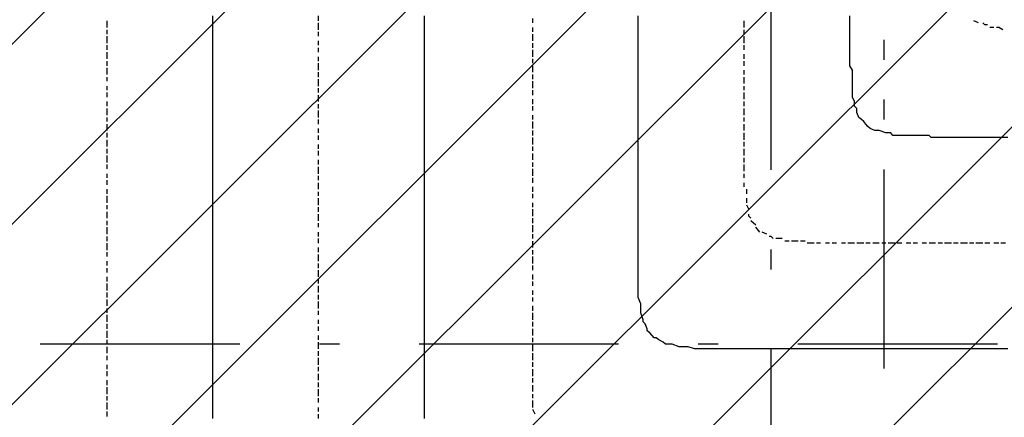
# Model space of a CAD drawing. Extents: x 997 to 109698, y 921 to 94021.
# Tile 593 of 656: x 25072 to 26924, y 52093 to 52842. Entities that reach past the tile are written whole.
import ezdxf

# ---------------------------------------------------------------- set-up
doc = ezdxf.new("R2010")
doc.units = 0
doc.header["$MEASUREMENT"] = 0
for name, color, linetype in [('12', 7, 'CONTINUOUS'), ('28', 7, 'CONTINUOUS'), ('40', 7, 'CONTINUOUS')]:
    doc.layers.add(name, color=color, linetype=linetype)

msp = doc.modelspace()

# ---------------------------------------------------------------- linework, layer by layer
at = {"layer": '12', "color": 1}
for p, q in [((25236.630503, 52826.563401), (25236.630503, 52839.563401)), ((25634.630503, 52839.563401), (25634.630503, 52848.563401)), ((25634.630503, 52822.563401), (25634.630503, 52835.563401)), ((26037.630503, 52835.563401), (26037.630503, 52843.563401)), ((26434.630503, 52826.563401), (26434.630503, 52839.563401)), ((26875.630503, 52835.563401), (26866.630503, 52839.563401)), ((25236.630503, 52814.563401), (25236.630503, 52822.563401)), ((25634.630503, 52810.563401), (25634.630503, 52818.563401)), ((26037.630503, 52818.563401), (26037.630503, 52826.563401)), ((26037.630503, 52801.563401), (26037.630503, 52814.563401)), ((26434.630503, 52814.563401), (26434.630503, 52822.563401)), ((26904.630503, 52826.563401), (26896.630503, 52826.563401)), ((25236.630503, 52797.563401), (25236.630503, 52810.563401)), ((25236.630503, 52784.563401), (25236.630503, 52793.563401)), ((25634.630503, 52793.563401), (25634.630503, 52801.563401)), ((26037.630503, 52788.563401), (26037.630503, 52797.563401)), ((26434.630503, 52797.563401), (26434.630503, 52810.563401)), ((26434.630503, 52784.563401), (26434.630503, 52793.563401)), ((25236.630503, 52767.563401), (25236.630503, 52780.563401)), ((25634.630503, 52780.563401), (25634.630503, 52788.563401)), ((26037.630503, 52771.563401), (26037.630503, 52784.563401)), ((26434.630503, 52767.563401), (26434.630503, 52776.563401)), ((25236.630503, 52754.563401), (25236.630503, 52763.563401)), ((25634.630503, 52763.563401), (25634.630503, 52771.563401)), ((25634.630503, 52746.563401), (25634.630503, 52759.563401)), ((26037.630503, 52759.563401), (26037.630503, 52767.563401)), ((26434.630503, 52754.563401), (26434.630503, 52763.563401)), ((25236.630503, 52738.563401), (25236.630503, 52750.563401)), ((25634.630503, 52733.563401), (25634.630503, 52742.563401)), ((26037.630503, 52742.563401), (26037.630503, 52754.563401)), ((26037.630503, 52729.563401), (26037.630503, 52738.563401)), ((26434.630503, 52738.563401), (26434.630503, 52746.563401)), ((25236.630503, 52725.563401), (25236.630503, 52733.563401)), ((25634.630503, 52716.563401), (25634.630503, 52729.563401)), ((26037.630503, 52712.563401), (26037.630503, 52725.563401)), ((26434.630503, 52721.563401), (26434.630503, 52733.563401)), ((25236.630503, 52708.563401), (25236.630503, 52716.563401)), ((25236.630503, 52695.563401), (25236.630503, 52704.563401)), ((25634.630503, 52704.563401), (25634.630503, 52712.563401)), ((26037.630503, 52699.563401), (26037.630503, 52708.563401)), ((26434.630503, 52708.563401), (26434.630503, 52716.563401)), ((26434.630503, 52691.563401), (26434.630503, 52704.563401)), ((25236.630503, 52678.563401), (25236.630503, 52687.563401)), ((25634.630503, 52687.563401), (25634.630503, 52699.563401)), ((25634.630503, 52674.563401), (25634.630503, 52682.563401)), ((26037.630503, 52682.563401), (26037.630503, 52691.563401)), ((26434.630503, 52678.563401), (26434.630503, 52687.563401)), ((25236.630503, 52661.563401), (25236.630503, 52674.563401)), ((25634.630503, 52657.563401), (25634.630503, 52670.563401)), ((26037.630503, 52670.563401), (26037.630503, 52678.563401)), ((26434.630503, 52661.563401), (26434.630503, 52674.563401)), ((25236.630503, 52649.563401), (25236.630503, 52657.563401)), ((25634.630503, 52644.563401), (25634.630503, 52653.563401)), ((26037.630503, 52653.563401), (26037.630503, 52661.563401)), ((26037.630503, 52636.563401), (26037.630503, 52649.563401)), ((26434.630503, 52649.563401), (26434.630503, 52657.563401)), ((25236.630503, 52632.563401), (25236.630503, 52644.563401)), ((25236.630503, 52619.563401), (25236.630503, 52628.563401)), ((25634.630503, 52628.563401), (25634.630503, 52636.563401)), ((26037.630503, 52623.563401), (26037.630503, 52632.563401)), ((26434.630503, 52632.563401), (26434.630503, 52644.563401)), ((26434.630503, 52623.563401), (26434.630503, 52628.563401)), ((25236.630503, 52602.563401), (25236.630503, 52615.563401)), ((25634.630503, 52615.563401), (25634.630503, 52623.563401)), ((26037.630503, 52606.563401), (26037.630503, 52619.563401)), ((26434.630503, 52615.563401), (26434.630503, 52623.563401)), ((26434.630503, 52602.563401), (26434.630503, 52611.563401)), ((25236.630503, 52589.563401), (25236.630503, 52598.563401)), ((25634.630503, 52598.563401), (25634.630503, 52606.563401)), ((25634.630503, 52585.563401), (25634.630503, 52594.563401)), ((26037.630503, 52594.563401), (26037.630503, 52602.563401)), ((26434.630503, 52585.563401), (26434.630503, 52598.563401)), ((25236.630503, 52572.563401), (25236.630503, 52585.563401)), ((25634.630503, 52568.563401), (25634.630503, 52577.563401)), ((26037.630503, 52577.563401), (26037.630503, 52589.563401)), ((26037.630503, 52564.563401), (26037.630503, 52572.563401)), ((26434.630503, 52572.563401), (26434.630503, 52581.563401)), ((25236.630503, 52560.563401), (25236.630503, 52568.563401)), ((25634.630503, 52551.563401), (25634.630503, 52564.563401)), ((26037.630503, 52547.563401), (26037.630503, 52560.563401)), ((26434.630503, 52556.563401), (26434.630503, 52568.563401)), ((25236.630503, 52543.563401), (25236.630503, 52551.563401)), ((25236.630503, 52530.563401), (25236.630503, 52539.563401)), ((25634.630503, 52539.563401), (25634.630503, 52547.563401)), ((25634.630503, 52522.563401), (25634.630503, 52534.563401)), ((26037.630503, 52534.563401), (26037.630503, 52543.563401)), ((26434.630503, 52543.563401), (26434.630503, 52551.563401)), ((26434.630503, 52526.563401), (26434.630503, 52534.563401)), ((25236.630503, 52513.563401), (25236.630503, 52522.563401)), ((25634.630503, 52509.563401), (25634.630503, 52517.563401)), ((26037.630503, 52517.563401), (26037.630503, 52526.563401)), ((26439.630503, 52513.563401), (26439.630503, 52522.563401)), ((25236.630503, 52496.563401), (25236.630503, 52509.563401)), ((25634.630503, 52492.563401), (25634.630503, 52505.563401)), ((26037.630503, 52505.563401), (26037.630503, 52513.563401)), ((26439.630503, 52496.563401), (26439.630503, 52505.563401)), ((25236.630503, 52484.563401), (25236.630503, 52492.563401)), ((25236.630503, 52467.563401), (25236.630503, 52479.563401)), ((25634.630503, 52479.563401), (25634.630503, 52488.563401)), ((26037.630503, 52488.563401), (26037.630503, 52496.563401)), ((26037.630503, 52471.563401), (26037.630503, 52484.563401)), ((26443.630503, 52484.563401), (26439.630503, 52492.563401)), ((25236.630503, 52454.563401), (25236.630503, 52462.563401)), ((25634.630503, 52462.563401), (25634.630503, 52475.563401)), ((26037.630503, 52458.563401), (26037.630503, 52467.563401)), ((26456.630503, 52454.563401), (26447.630503, 52462.563401)), ((25236.630503, 52437.563401), (25236.630503, 52450.563401)), ((25634.630503, 52450.563401), (25634.630503, 52458.563401)), ((25634.630503, 52433.563401), (25634.630503, 52441.563401)), ((26037.630503, 52441.563401), (26037.630503, 52454.563401)), ((26464.630503, 52441.563401), (26456.630503, 52450.563401)), ((26477.630503, 52437.563401), (26468.630503, 52441.563401)), ((25236.630503, 52424.563401), (25236.630503, 52433.563401)), ((25634.630503, 52420.563401), (25634.630503, 52429.563401)), ((26037.630503, 52429.563401), (26037.630503, 52437.563401)), ((26037.630503, 52412.563401), (26037.630503, 52424.563401)), ((26506.630503, 52429.563401), (26494.630503, 52429.563401)), ((26519.630503, 52424.563401), (26511.630503, 52424.563401)), ((26536.630503, 52424.563401), (26523.630503, 52424.563401)), ((26549.630503, 52424.563401), (26540.630503, 52424.563401)), ((25236.630503, 52407.563401), (25236.630503, 52420.563401)), ((25634.630503, 52403.563401), (25634.630503, 52412.563401)), ((26037.630503, 52399.563401), (26037.630503, 52407.563401)), ((26566.630503, 52420.563401), (26553.630503, 52420.563401)), ((26578.630503, 52420.563401), (26570.630503, 52420.563401)), ((26595.630503, 52420.563401), (26587.630503, 52420.563401)), ((26608.630503, 52420.563401), (26600.630503, 52420.563401)), ((26625.630503, 52420.563401), (26617.630503, 52420.563401)), ((26633.630503, 52420.563401), (26629.630503, 52420.563401)), ((26642.630503, 52420.563401), (26633.630503, 52420.563401)), ((26659.630503, 52420.563401), (26646.630503, 52420.563401)), ((26671.630503, 52420.563401), (26663.630503, 52420.563401)), ((26688.630503, 52420.563401), (26676.630503, 52420.563401)), ((26701.630503, 52420.563401), (26693.630503, 52420.563401)), ((26718.630503, 52420.563401), (26705.630503, 52420.563401)), ((26731.630503, 52420.563401), (26722.630503, 52420.563401)), ((26748.630503, 52420.563401), (26739.630503, 52420.563401)), ((26760.630503, 52420.563401), (26752.630503, 52420.563401)), ((26777.630503, 52420.563401), (26769.630503, 52420.563401)), ((26794.630503, 52420.563401), (26782.630503, 52420.563401)), ((26807.630503, 52420.563401), (26799.630503, 52420.563401)), ((26824.630503, 52420.563401), (26811.630503, 52420.563401)), ((26837.630503, 52420.563401), (26828.630503, 52420.563401)), ((26854.630503, 52420.563401), (26841.630503, 52420.563401)), ((26866.630503, 52420.563401), (26858.630503, 52420.563401)), ((26883.630503, 52420.563401), (26870.630503, 52420.563401)), ((26896.630503, 52420.563401), (26887.630503, 52420.563401)), ((26913.630503, 52420.563401), (26904.630503, 52420.563401)), ((26926.630503, 52420.563401), (26917.630503, 52420.563401)), ((25236.630503, 52395.563401), (25236.630503, 52403.563401)), ((25236.630503, 52378.563401), (25236.630503, 52386.563401)), ((25634.630503, 52386.563401), (25634.630503, 52399.563401)), ((26037.630503, 52382.563401), (26037.630503, 52395.563401)), ((25236.630503, 52365.563401), (25236.630503, 52373.563401)), ((25634.630503, 52373.563401), (25634.630503, 52382.563401)), ((25634.630503, 52357.563401), (25634.630503, 52369.563401)), ((26037.630503, 52369.563401), (26037.630503, 52378.563401)), ((25236.630503, 52348.563401), (25236.630503, 52357.563401)), ((25634.630503, 52344.563401), (25634.630503, 52352.563401)), ((26037.630503, 52352.563401), (26037.630503, 52361.563401)), ((25236.630503, 52331.563401), (25236.630503, 52344.563401)), ((25634.630503, 52327.563401), (25634.630503, 52340.563401)), ((26037.630503, 52340.563401), (26037.630503, 52348.563401)), ((26037.630503, 52323.563401), (26037.630503, 52331.563401)), ((25236.630503, 52318.563401), (25236.630503, 52327.563401)), ((25236.630503, 52302.563401), (25236.630503, 52314.563401)), ((25634.630503, 52314.563401), (25634.630503, 52323.563401)), ((26037.630503, 52310.563401), (26037.630503, 52318.563401)), ((25236.630503, 52289.563401), (25236.630503, 52297.563401)), ((25634.630503, 52297.563401), (25634.630503, 52310.563401)), ((25634.630503, 52285.563401), (25634.630503, 52293.563401)), ((26037.630503, 52293.563401), (26037.630503, 52302.563401)), ((25236.630503, 52272.563401), (25236.630503, 52285.563401)), ((25634.630503, 52268.563401), (25634.630503, 52276.563401)), ((26037.630503, 52276.563401), (26037.630503, 52289.563401)), ((25236.630503, 52259.563401), (25236.630503, 52268.563401)), ((25634.630503, 52255.563401), (25634.630503, 52263.563401)), ((26037.630503, 52263.563401), (26037.630503, 52272.563401)), ((26037.630503, 52246.563401), (26037.630503, 52259.563401)), ((25236.630503, 52242.563401), (25236.630503, 52255.563401)), ((25236.630503, 52230.563401), (25236.630503, 52238.563401)), ((25634.630503, 52238.563401), (25634.630503, 52246.563401)), ((26037.630503, 52234.563401), (26037.630503, 52242.563401)), ((25236.630503, 52213.563401), (25236.630503, 52225.563401)), ((25634.630503, 52221.563401), (25634.630503, 52234.563401)), ((26037.630503, 52221.563401), (26037.630503, 52230.563401)), ((26037.630503, 52217.563401), (26037.630503, 52221.563401)), ((25236.630503, 52200.563401), (25236.630503, 52208.563401)), ((25634.630503, 52208.563401), (25634.630503, 52217.563401)), ((25634.630503, 52191.563401), (25634.630503, 52204.563401)), ((26037.630503, 52200.563401), (26037.630503, 52213.563401)), ((25236.630503, 52183.563401), (25236.630503, 52191.563401)), ((25634.630503, 52179.563401), (25634.630503, 52187.563401)), ((26037.630503, 52187.563401), (26037.630503, 52196.563401)), ((26037.630503, 52170.563401), (26037.630503, 52183.563401)), ((25236.630503, 52170.563401), (25236.630503, 52179.563401)), ((25634.630503, 52162.563401), (25634.630503, 52174.563401)), ((26037.630503, 52158.563401), (26037.630503, 52166.563401)), ((25236.630503, 52153.563401), (25236.630503, 52162.563401)), ((25236.630503, 52136.563401), (25236.630503, 52149.563401)), ((25634.630503, 52149.563401), (25634.630503, 52158.563401)), ((25634.630503, 52132.563401), (25634.630503, 52145.563401)), ((26037.630503, 52141.563401), (26037.630503, 52153.563401)), ((25236.630503, 52124.563401), (25236.630503, 52132.563401)), ((25634.630503, 52120.563401), (25634.630503, 52128.563401)), ((26037.630503, 52128.563401), (26037.630503, 52136.563401)), ((25236.630503, 52107.563401), (25236.630503, 52120.563401)), ((25634.630503, 52103.563401), (25634.630503, 52111.563401)), ((26037.630503, 52111.563401), (26037.630503, 52124.563401)), ((25236.630503, 52094.563401), (25236.630503, 52103.563401)), ((25634.630503, 52090.563401), (25634.630503, 52098.563401)), ((26041.630503, 52098.563401), (26037.630503, 52107.563401))]:
    msp.add_line(p, q, dxfattribs=at)
at = {"layer": '12', "color": 5}
for p, q in [((25435.630503, 52839.563401), (25435.630503, 52848.563401)), ((25435.630503, 52826.563401), (25435.630503, 52839.563401)), ((25833.630503, 52839.563401), (25833.630503, 52848.563401)), ((25833.630503, 52826.563401), (25833.630503, 52839.563401)), ((26235.630503, 52839.563401), (26235.630503, 52848.563401)), ((26235.630503, 52826.563401), (26235.630503, 52839.563401)), ((26633.630503, 52839.563401), (26633.630503, 52848.563401)), ((26633.630503, 52826.563401), (26633.630503, 52839.563401)), ((25435.630503, 52818.563401), (25435.630503, 52826.563401)), ((25435.630503, 52810.563401), (25435.630503, 52818.563401)), ((25833.630503, 52818.563401), (25833.630503, 52826.563401)), ((25833.630503, 52810.563401), (25833.630503, 52818.563401)), ((26235.630503, 52818.563401), (26235.630503, 52826.563401)), ((26235.630503, 52810.563401), (26235.630503, 52818.563401)), ((26633.630503, 52822.563401), (26633.630503, 52826.563401)), ((26633.630503, 52818.563401), (26633.630503, 52822.563401)), ((26633.630503, 52805.563401), (26633.630503, 52818.563401)), ((25435.630503, 52797.563401), (25435.630503, 52810.563401)), ((25435.630503, 52788.563401), (25435.630503, 52797.563401)), ((25833.630503, 52797.563401), (25833.630503, 52810.563401)), ((25833.630503, 52788.563401), (25833.630503, 52797.563401)), ((26235.630503, 52797.563401), (26235.630503, 52810.563401)), ((26235.630503, 52788.563401), (26235.630503, 52797.563401)), ((26633.630503, 52797.563401), (26633.630503, 52805.563401)), ((26633.630503, 52784.563401), (26633.630503, 52797.563401)), ((25435.630503, 52780.563401), (25435.630503, 52788.563401)), ((25435.630503, 52767.563401), (25435.630503, 52780.563401)), ((25833.630503, 52780.563401), (25833.630503, 52788.563401)), ((25833.630503, 52767.563401), (25833.630503, 52780.563401)), ((26235.630503, 52780.563401), (26235.630503, 52788.563401)), ((26235.630503, 52767.563401), (26235.630503, 52780.563401)), ((26633.630503, 52776.563401), (26633.630503, 52784.563401)), ((26633.630503, 52767.563401), (26633.630503, 52776.563401)), ((25435.630503, 52759.563401), (25435.630503, 52767.563401)), ((25435.630503, 52746.563401), (25435.630503, 52759.563401)), ((25833.630503, 52759.563401), (25833.630503, 52767.563401)), ((25833.630503, 52746.563401), (25833.630503, 52759.563401)), ((26235.630503, 52759.563401), (26235.630503, 52767.563401)), ((26235.630503, 52746.563401), (26235.630503, 52759.563401)), ((26633.630503, 52754.563401), (26633.630503, 52767.563401)), ((25435.630503, 52738.563401), (25435.630503, 52746.563401)), ((25435.630503, 52729.563401), (25435.630503, 52738.563401)), ((25833.630503, 52738.563401), (25833.630503, 52746.563401)), ((25833.630503, 52729.563401), (25833.630503, 52738.563401)), ((26235.630503, 52738.563401), (26235.630503, 52746.563401)), ((26235.630503, 52729.563401), (26235.630503, 52738.563401)), ((26638.630503, 52746.563401), (26633.630503, 52754.563401)), ((26638.630503, 52738.563401), (26638.630503, 52746.563401)), ((26638.630503, 52725.563401), (26638.630503, 52738.563401)), ((25435.630503, 52716.563401), (25435.630503, 52729.563401)), ((25833.630503, 52716.563401), (25833.630503, 52729.563401)), ((26235.630503, 52716.563401), (26235.630503, 52729.563401)), ((26638.630503, 52716.563401), (26638.630503, 52725.563401)), ((25435.630503, 52708.563401), (25435.630503, 52716.563401)), ((25435.630503, 52699.563401), (25435.630503, 52708.563401)), ((25833.630503, 52708.563401), (25833.630503, 52716.563401)), ((25833.630503, 52699.563401), (25833.630503, 52708.563401)), ((26235.630503, 52708.563401), (26235.630503, 52716.563401)), ((26235.630503, 52699.563401), (26235.630503, 52708.563401)), ((26638.630503, 52708.563401), (26638.630503, 52716.563401)), ((26638.630503, 52695.563401), (26638.630503, 52708.563401)), ((25435.630503, 52687.563401), (25435.630503, 52699.563401)), ((25435.630503, 52678.563401), (25435.630503, 52687.563401)), ((25833.630503, 52687.563401), (25833.630503, 52699.563401)), ((25833.630503, 52678.563401), (25833.630503, 52687.563401)), ((26235.630503, 52687.563401), (26235.630503, 52699.563401)), ((26235.630503, 52678.563401), (26235.630503, 52687.563401)), ((26642.630503, 52687.563401), (26638.630503, 52695.563401)), ((26642.630503, 52678.563401), (26642.630503, 52687.563401)), ((25435.630503, 52670.563401), (25435.630503, 52678.563401)), ((25435.630503, 52657.563401), (25435.630503, 52670.563401)), ((25833.630503, 52670.563401), (25833.630503, 52678.563401)), ((25833.630503, 52657.563401), (25833.630503, 52670.563401)), ((26235.630503, 52670.563401), (26235.630503, 52678.563401)), ((26235.630503, 52657.563401), (26235.630503, 52670.563401)), ((26650.630503, 52657.563401), (26646.630503, 52666.563401)), ((25435.630503, 52649.563401), (25435.630503, 52657.563401)), ((25435.630503, 52640.563401), (25435.630503, 52649.563401)), ((25833.630503, 52649.563401), (25833.630503, 52657.563401)), ((25833.630503, 52636.563401), (25833.630503, 52649.563401)), ((26235.630503, 52649.563401), (26235.630503, 52657.563401)), ((26235.630503, 52636.563401), (26235.630503, 52649.563401)), ((26663.630503, 52644.563401), (26659.630503, 52649.563401)), ((25435.630503, 52628.563401), (25435.630503, 52640.563401)), ((25435.630503, 52619.563401), (25435.630503, 52628.563401)), ((25833.630503, 52628.563401), (25833.630503, 52636.563401)), ((25833.630503, 52619.563401), (25833.630503, 52628.563401)), ((26235.630503, 52628.563401), (26235.630503, 52636.563401)), ((26235.630503, 52619.563401), (26235.630503, 52628.563401)), ((26680.630503, 52632.563401), (26671.630503, 52636.563401)), ((26688.630503, 52632.563401), (26680.630503, 52632.563401)), ((26701.630503, 52628.563401), (26688.630503, 52632.563401)), ((26710.630503, 52628.563401), (26701.630503, 52628.563401)), ((25435.630503, 52606.563401), (25435.630503, 52619.563401)), ((25833.630503, 52606.563401), (25833.630503, 52619.563401)), ((26235.630503, 52606.563401), (26235.630503, 52619.563401)), ((26731.630503, 52623.563401), (26718.630503, 52623.563401)), ((26739.630503, 52623.563401), (26731.630503, 52623.563401)), ((26748.630503, 52623.563401), (26739.630503, 52623.563401)), ((26760.630503, 52623.563401), (26748.630503, 52623.563401)), ((26769.630503, 52623.563401), (26760.630503, 52623.563401)), ((26782.630503, 52623.563401), (26769.630503, 52623.563401)), ((26799.630503, 52619.563401), (26790.630503, 52619.563401)), ((26811.630503, 52619.563401), (26799.630503, 52619.563401)), ((26820.630503, 52619.563401), (26811.630503, 52619.563401)), ((26828.630503, 52619.563401), (26820.630503, 52619.563401)), ((26837.630503, 52619.563401), (26828.630503, 52619.563401)), ((26841.630503, 52619.563401), (26837.630503, 52619.563401)), ((26849.630503, 52619.563401), (26841.630503, 52619.563401)), ((26858.630503, 52619.563401), (26849.630503, 52619.563401)), ((26870.630503, 52619.563401), (26858.630503, 52619.563401)), ((26879.630503, 52619.563401), (26870.630503, 52619.563401)), ((26892.630503, 52619.563401), (26879.630503, 52619.563401)), ((26900.630503, 52619.563401), (26892.630503, 52619.563401)), ((26909.630503, 52619.563401), (26900.630503, 52619.563401)), ((26921.630503, 52619.563401), (26909.630503, 52619.563401)), ((26930.630503, 52619.563401), (26921.630503, 52619.563401)), ((25435.630503, 52598.563401), (25435.630503, 52606.563401)), ((25435.630503, 52589.563401), (25435.630503, 52598.563401)), ((25833.630503, 52598.563401), (25833.630503, 52606.563401)), ((25833.630503, 52589.563401), (25833.630503, 52598.563401)), ((26235.630503, 52598.563401), (26235.630503, 52606.563401)), ((26235.630503, 52589.563401), (26235.630503, 52598.563401)), ((25435.630503, 52577.563401), (25435.630503, 52589.563401)), ((25435.630503, 52568.563401), (25435.630503, 52577.563401)), ((25833.630503, 52577.563401), (25833.630503, 52589.563401)), ((25833.630503, 52568.563401), (25833.630503, 52577.563401)), ((26235.630503, 52577.563401), (26235.630503, 52589.563401)), ((26235.630503, 52568.563401), (26235.630503, 52577.563401)), ((25435.630503, 52560.563401), (25435.630503, 52568.563401)), ((25435.630503, 52547.563401), (25435.630503, 52560.563401)), ((25833.630503, 52560.563401), (25833.630503, 52568.563401)), ((25833.630503, 52547.563401), (25833.630503, 52560.563401)), ((26235.630503, 52560.563401), (26235.630503, 52568.563401)), ((26235.630503, 52547.563401), (26235.630503, 52560.563401)), ((25435.630503, 52539.563401), (25435.630503, 52547.563401)), ((25435.630503, 52530.563401), (25435.630503, 52539.563401)), ((25833.630503, 52539.563401), (25833.630503, 52547.563401)), ((25833.630503, 52526.563401), (25833.630503, 52539.563401)), ((26235.630503, 52539.563401), (26235.630503, 52547.563401)), ((26235.630503, 52526.563401), (26235.630503, 52539.563401)), ((25435.630503, 52517.563401), (25435.630503, 52530.563401)), ((25435.630503, 52509.563401), (25435.630503, 52517.563401)), ((25833.630503, 52517.563401), (25833.630503, 52526.563401)), ((25833.630503, 52509.563401), (25833.630503, 52517.563401)), ((26235.630503, 52517.563401), (26235.630503, 52526.563401)), ((26235.630503, 52509.563401), (26235.630503, 52517.563401)), ((25435.630503, 52496.563401), (25435.630503, 52509.563401)), ((25833.630503, 52496.563401), (25833.630503, 52509.563401)), ((26235.630503, 52496.563401), (26235.630503, 52509.563401)), ((25435.630503, 52488.563401), (25435.630503, 52496.563401)), ((25435.630503, 52479.563401), (25435.630503, 52488.563401)), ((25435.630503, 52467.563401), (25435.630503, 52479.563401)), ((25833.630503, 52488.563401), (25833.630503, 52496.563401)), ((25833.630503, 52479.563401), (25833.630503, 52488.563401)), ((25833.630503, 52467.563401), (25833.630503, 52479.563401)), ((26235.630503, 52488.563401), (26235.630503, 52496.563401)), ((26235.630503, 52479.563401), (26235.630503, 52488.563401)), ((26235.630503, 52467.563401), (26235.630503, 52479.563401)), ((25435.630503, 52458.563401), (25435.630503, 52467.563401)), ((25833.630503, 52458.563401), (25833.630503, 52467.563401)), ((26235.630503, 52458.563401), (26235.630503, 52467.563401)), ((25435.630503, 52450.563401), (25435.630503, 52458.563401)), ((25435.630503, 52437.563401), (25435.630503, 52450.563401)), ((25833.630503, 52450.563401), (25833.630503, 52458.563401)), ((25833.630503, 52437.563401), (25833.630503, 52450.563401)), ((26235.630503, 52450.563401), (26235.630503, 52458.563401)), ((26235.630503, 52437.563401), (26235.630503, 52450.563401)), ((25435.630503, 52429.563401), (25435.630503, 52437.563401)), ((25435.630503, 52420.563401), (25435.630503, 52429.563401)), ((25833.630503, 52429.563401), (25833.630503, 52437.563401)), ((25833.630503, 52420.563401), (25833.630503, 52429.563401)), ((26235.630503, 52429.563401), (26235.630503, 52437.563401)), ((26235.630503, 52420.563401), (26235.630503, 52429.563401)), ((25435.630503, 52407.563401), (25435.630503, 52420.563401)), ((25435.630503, 52399.563401), (25435.630503, 52407.563401)), ((25833.630503, 52407.563401), (25833.630503, 52420.563401)), ((25833.630503, 52399.563401), (25833.630503, 52407.563401)), ((26235.630503, 52416.563401), (26235.630503, 52420.563401)), ((26235.630503, 52407.563401), (26235.630503, 52416.563401)), ((26235.630503, 52395.563401), (26235.630503, 52407.563401)), ((25435.630503, 52386.563401), (25435.630503, 52399.563401)), ((25435.630503, 52378.563401), (25435.630503, 52386.563401)), ((25833.630503, 52386.563401), (25833.630503, 52399.563401)), ((25833.630503, 52378.563401), (25833.630503, 52386.563401)), ((26235.630503, 52386.563401), (26235.630503, 52395.563401)), ((26235.630503, 52378.563401), (26235.630503, 52386.563401)), ((25435.630503, 52369.563401), (25435.630503, 52378.563401)), ((25435.630503, 52357.563401), (25435.630503, 52369.563401)), ((25833.630503, 52369.563401), (25833.630503, 52378.563401)), ((25833.630503, 52357.563401), (25833.630503, 52369.563401)), ((26235.630503, 52365.563401), (26235.630503, 52378.563401)), ((25435.630503, 52348.563401), (25435.630503, 52357.563401)), ((25833.630503, 52348.563401), (25833.630503, 52357.563401)), ((26235.630503, 52357.563401), (26235.630503, 52365.563401)), ((26235.630503, 52348.563401), (26235.630503, 52357.563401)), ((25435.630503, 52340.563401), (25435.630503, 52348.563401)), ((25435.630503, 52327.563401), (25435.630503, 52340.563401)), ((25833.630503, 52340.563401), (25833.630503, 52348.563401)), ((25833.630503, 52327.563401), (25833.630503, 52340.563401)), ((26235.630503, 52335.563401), (26235.630503, 52348.563401)), ((26235.630503, 52327.563401), (26235.630503, 52335.563401)), ((25435.630503, 52318.563401), (25435.630503, 52327.563401)), ((25435.630503, 52310.563401), (25435.630503, 52318.563401)), ((25833.630503, 52318.563401), (25833.630503, 52327.563401)), ((25833.630503, 52310.563401), (25833.630503, 52318.563401)), ((26235.630503, 52318.563401), (26235.630503, 52327.563401)), ((26240.630503, 52306.563401), (26235.630503, 52318.563401)), ((25435.630503, 52297.563401), (25435.630503, 52310.563401)), ((25435.630503, 52289.563401), (25435.630503, 52297.563401)), ((25833.630503, 52297.563401), (25833.630503, 52310.563401)), ((25833.630503, 52289.563401), (25833.630503, 52297.563401)), ((26240.630503, 52297.563401), (26240.630503, 52306.563401)), ((26240.630503, 52289.563401), (26240.630503, 52297.563401)), ((25435.630503, 52276.563401), (25435.630503, 52289.563401)), ((25435.630503, 52268.563401), (25435.630503, 52276.563401)), ((25833.630503, 52276.563401), (25833.630503, 52289.563401)), ((25833.630503, 52268.563401), (25833.630503, 52276.563401)), ((26244.630503, 52276.563401), (26240.630503, 52289.563401)), ((25435.630503, 52259.563401), (25435.630503, 52268.563401)), ((25435.630503, 52246.563401), (25435.630503, 52259.563401)), ((25833.630503, 52259.563401), (25833.630503, 52268.563401)), ((25833.630503, 52246.563401), (25833.630503, 52259.563401)), ((26252.630503, 52259.563401), (26248.630503, 52268.563401)), ((25435.630503, 52238.563401), (25435.630503, 52246.563401)), ((25435.630503, 52230.563401), (25435.630503, 52238.563401)), ((25833.630503, 52238.563401), (25833.630503, 52246.563401)), ((25833.630503, 52230.563401), (25833.630503, 52238.563401)), ((26265.630503, 52242.563401), (26257.630503, 52251.563401)), ((26282.630503, 52234.563401), (26274.630503, 52238.563401)), ((25435.630503, 52217.563401), (25435.630503, 52230.563401)), ((25833.630503, 52217.563401), (25833.630503, 52230.563401)), ((26299.630503, 52230.563401), (26291.630503, 52230.563401)), ((26312.630503, 52225.563401), (26299.630503, 52230.563401)), ((26320.630503, 52225.563401), (26312.630503, 52225.563401)), ((26329.630503, 52225.563401), (26320.630503, 52225.563401)), ((26341.630503, 52221.563401), (26329.630503, 52225.563401)), ((26350.630503, 52221.563401), (26341.630503, 52221.563401)), ((26358.630503, 52221.563401), (26350.630503, 52221.563401)), ((26371.630503, 52221.563401), (26358.630503, 52221.563401)), ((26379.630503, 52221.563401), (26371.630503, 52221.563401)), ((26388.630503, 52221.563401), (26379.630503, 52221.563401)), ((26401.630503, 52221.563401), (26388.630503, 52221.563401)), ((26409.630503, 52221.563401), (26401.630503, 52221.563401)), ((26422.630503, 52221.563401), (26409.630503, 52221.563401)), ((26430.630503, 52221.563401), (26422.630503, 52221.563401)), ((26434.630503, 52221.563401), (26430.630503, 52221.563401)), ((26439.630503, 52221.563401), (26434.630503, 52221.563401)), ((26451.630503, 52221.563401), (26439.630503, 52221.563401)), ((26460.630503, 52221.563401), (26451.630503, 52221.563401)), ((26468.630503, 52221.563401), (26460.630503, 52221.563401)), ((26481.630503, 52221.563401), (26468.630503, 52221.563401)), ((26489.630503, 52221.563401), (26481.630503, 52221.563401)), ((26498.630503, 52221.563401), (26489.630503, 52221.563401)), ((26511.630503, 52221.563401), (26498.630503, 52221.563401)), ((26519.630503, 52221.563401), (26511.630503, 52221.563401)), ((26532.630503, 52221.563401), (26519.630503, 52221.563401)), ((26540.630503, 52221.563401), (26532.630503, 52221.563401)), ((26549.630503, 52221.563401), (26540.630503, 52221.563401)), ((26561.630503, 52221.563401), (26549.630503, 52221.563401)), ((26570.630503, 52221.563401), (26561.630503, 52221.563401)), ((26578.630503, 52221.563401), (26570.630503, 52221.563401)), ((26591.630503, 52221.563401), (26578.630503, 52221.563401)), ((26600.630503, 52221.563401), (26591.630503, 52221.563401)), ((26608.630503, 52221.563401), (26600.630503, 52221.563401)), ((26621.630503, 52221.563401), (26608.630503, 52221.563401)), ((26629.630503, 52221.563401), (26621.630503, 52221.563401)), ((26642.630503, 52221.563401), (26629.630503, 52221.563401)), ((26650.630503, 52221.563401), (26642.630503, 52221.563401)), ((26659.630503, 52221.563401), (26650.630503, 52221.563401)), ((26671.630503, 52221.563401), (26659.630503, 52221.563401)), ((26680.630503, 52221.563401), (26671.630503, 52221.563401)), ((26688.630503, 52221.563401), (26680.630503, 52221.563401)), ((26701.630503, 52221.563401), (26688.630503, 52221.563401)), ((26710.630503, 52221.563401), (26701.630503, 52221.563401)), ((26718.630503, 52221.563401), (26710.630503, 52221.563401)), ((26731.630503, 52221.563401), (26718.630503, 52221.563401)), ((26739.630503, 52221.563401), (26731.630503, 52221.563401)), ((26752.630503, 52221.563401), (26739.630503, 52221.563401)), ((26760.630503, 52221.563401), (26752.630503, 52221.563401)), ((26769.630503, 52221.563401), (26760.630503, 52221.563401)), ((26782.630503, 52221.563401), (26769.630503, 52221.563401)), ((26790.630503, 52221.563401), (26782.630503, 52221.563401)), ((26799.630503, 52221.563401), (26790.630503, 52221.563401)), ((26811.630503, 52221.563401), (26799.630503, 52221.563401)), ((26820.630503, 52221.563401), (26811.630503, 52221.563401)), ((26828.630503, 52221.563401), (26820.630503, 52221.563401)), ((26841.630503, 52221.563401), (26828.630503, 52221.563401)), ((26849.630503, 52221.563401), (26841.630503, 52221.563401)), ((26858.630503, 52221.563401), (26849.630503, 52221.563401)), ((26870.630503, 52221.563401), (26858.630503, 52221.563401)), ((26879.630503, 52221.563401), (26870.630503, 52221.563401)), ((26892.630503, 52221.563401), (26879.630503, 52221.563401)), ((26900.630503, 52221.563401), (26892.630503, 52221.563401)), ((26909.630503, 52221.563401), (26900.630503, 52221.563401)), ((26921.630503, 52221.563401), (26909.630503, 52221.563401)), ((26930.630503, 52221.563401), (26921.630503, 52221.563401)), ((25435.630503, 52208.563401), (25435.630503, 52217.563401)), ((25435.630503, 52200.563401), (25435.630503, 52208.563401)), ((25833.630503, 52208.563401), (25833.630503, 52217.563401)), ((25833.630503, 52200.563401), (25833.630503, 52208.563401)), ((25435.630503, 52187.563401), (25435.630503, 52200.563401)), ((25435.630503, 52179.563401), (25435.630503, 52187.563401)), ((25833.630503, 52187.563401), (25833.630503, 52200.563401)), ((25833.630503, 52179.563401), (25833.630503, 52187.563401)), ((25435.630503, 52166.563401), (25435.630503, 52179.563401)), ((25435.630503, 52158.563401), (25435.630503, 52166.563401)), ((25833.630503, 52166.563401), (25833.630503, 52179.563401)), ((25833.630503, 52158.563401), (25833.630503, 52166.563401)), ((25435.630503, 52149.563401), (25435.630503, 52158.563401)), ((25435.630503, 52136.563401), (25435.630503, 52149.563401)), ((25833.630503, 52149.563401), (25833.630503, 52158.563401)), ((25833.630503, 52136.563401), (25833.630503, 52149.563401)), ((25435.630503, 52128.563401), (25435.630503, 52136.563401)), ((25435.630503, 52120.563401), (25435.630503, 52128.563401)), ((25833.630503, 52128.563401), (25833.630503, 52136.563401)), ((25833.630503, 52120.563401), (25833.630503, 52128.563401)), ((25435.630503, 52107.563401), (25435.630503, 52120.563401)), ((25833.630503, 52107.563401), (25833.630503, 52120.563401)), ((25435.630503, 52098.563401), (25435.630503, 52107.563401)), ((25435.630503, 52090.563401), (25435.630503, 52098.563401)), ((25833.630503, 52098.563401), (25833.630503, 52107.563401)), ((25833.630503, 52090.563401), (25833.630503, 52098.563401))]:
    msp.add_line(p, q, dxfattribs=at)
at = {"layer": '12', "color": 1}
for points in [[(26892.630503, 52831.563401), (26887.630503, 52831.563401), (26883.630503, 52835.563401)], [(26921.630503, 52822.563401), (26913.630503, 52826.563401), (26909.630503, 52826.563401)], [(26447.630503, 52467.563401), (26443.630503, 52471.563401), (26443.630503, 52475.563401)], [(26489.630503, 52429.563401), (26485.630503, 52433.563401), (26481.630503, 52433.563401)]]:
    msp.add_lwpolyline(points, dxfattribs=at)
at = {"layer": '12', "color": 5}
for points in [[(26646.630503, 52666.563401), (26646.630503, 52674.563401), (26642.630503, 52678.563401)], [(26659.630503, 52649.563401), (26655.630503, 52653.563401), (26650.630503, 52657.563401)], [(26671.630503, 52636.563401), (26667.630503, 52640.563401), (26663.630503, 52644.563401)], [(26718.630503, 52623.563401), (26714.630503, 52623.563401), (26710.630503, 52628.563401)], [(26790.630503, 52619.563401), (26786.630503, 52619.563401), (26782.630503, 52623.563401)], [(26248.630503, 52268.563401), (26244.630503, 52272.563401), (26244.630503, 52276.563401)], [(26257.630503, 52251.563401), (26252.630503, 52255.563401), (26252.630503, 52259.563401)], [(26274.630503, 52238.563401), (26269.630503, 52242.563401), (26265.630503, 52242.563401)], [(26291.630503, 52230.563401), (26286.630503, 52230.563401), (26282.630503, 52234.563401)]]:
    msp.add_lwpolyline(points, dxfattribs=at)
at = {"layer": '28', "color": 2}
for p, q in [((14872.636205, 42610.321165), (30948.270278, 58685.955237)), ((14872.636205, 42270.90991), (31287.681533, 58685.955237)), ((14872.636205, 41931.498655), (31627.092788, 58685.955237)), ((14872.636205, 41592.0874), (31966.504043, 58685.955237)), ((14872.636205, 41252.676145), (32305.915298, 58685.955237)), ((14872.636205, 40913.26489), (32645.326553, 58685.955237)), ((14872.636205, 40573.853635), (32984.737808, 58685.955237)), ((14872.636205, 40234.44238), (33324.149063, 58685.955237))]:
    msp.add_line(p, q, dxfattribs=at)
at = {"layer": '28', "color": 4}
for p, q in [((26485.630503, 52558.563401), (26485.630503, 52933.563401)), ((25486.130503, 52230.563401), (25111.130503, 52230.563401)), ((26198.630503, 52230.563401), (25823.630503, 52230.563401)), ((26485.630503, 51846.063401), (26485.630503, 52221.063401)), ((26911.130503, 52230.563401), (26536.130503, 52230.563401))]:
    msp.add_line(p, q, dxfattribs=at)
at = {"layer": '28', "color": 4, "linetype": 'Continuous'}
for p, q in [((26485.630503, 52371.063401), (26485.630503, 52408.563401)), ((25673.630503, 52230.563401), (25636.130503, 52230.563401)), ((26386.130503, 52230.563401), (26348.630503, 52230.563401))]:
    msp.add_line(p, q, dxfattribs=at)
at = {"layer": '40', "color": 8, "linetype": 'Continuous'}
for p, q in [((26697.636205, 52803.454238), (26697.636205, 52765.954238)), ((26697.636205, 52690.954238), (26697.636205, 52653.454238)), ((26697.636205, 52559.704238), (26697.636205, 52184.704238))]:
    msp.add_line(p, q, dxfattribs=at)

doc.saveas('drawing.dxf')
